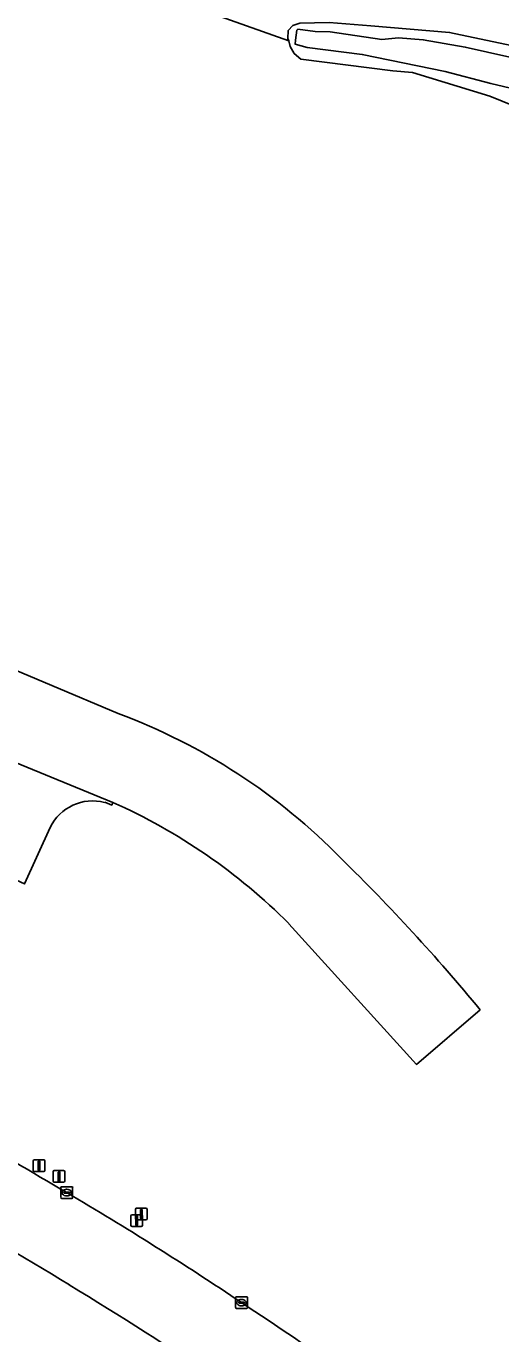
# Model space of a CAD drawing. Extents: x 156412 to 157779, y 382335 to 383768.
# Drawn here: x 157623.8 to 157664, y 382479.1 to 382589.8 of the extents above; entities that cross this region are included whole.
import ezdxf

# ---------------------------------------------------------------- set-up
doc = ezdxf.new("R2010")
doc.units = 0
for name, color, linetype in [('IMGEO_Berm_groen', 7, 'Continuous'), ('IMGEO_Groenvoorziening', 7, 'Continuous'), ('IMGEO_Kolk', 7, 'Continuous'), ('IMGEO_Lichtmast', 7, 'Continuous'), ('IMGEO_Oever', 7, 'Continuous'), ('IMGEO_Rijbaan_lokaal_gesloten', 7, 'Continuous'), ('IMGEO_Rijbaan_lokaal_open', 7, 'Continuous'), ('IMGEO_Rijbaan_regionaal_gesloten', 7, 'Continuous'), ('IMGEO_Verkeersbordpaal', 7, 'Continuous'), ('IMGEO_Waterloop', 7, 'Continuous')]:
    doc.layers.add(name, color=color, linetype=linetype)

msp = doc.modelspace()

# ---------------------------------------------------------------- linework, layer by layer
at = {"layer": 'IMGEO_Berm_groen'}
for centre, radius, start, end in [((157491.9, 382264.85), 257.06, 58.1654, 61.3235), ((157449.11, 382189.59), 343.58, 53.6702, 58.7241)]:
    msp.add_arc(centre, radius, start, end, dxfattribs=at)
at = {"layer": 'IMGEO_Groenvoorziening'}
for points in [[(157666.21, 382582.61), (157663.08, 382583.89), (157656.52, 382585.89), (157654.86, 382586.02), (157647.09, 382587.02), (157646.52, 382587.5), (157646.17, 382588.07), (157646.05, 382588.55), (157638.91, 382591.11), (157623.16, 382595.29), (157620.11, 382597.49), (157618.37, 382598.72), (157615.13, 382592.16), (157615.1, 382592.11), (157619.86, 382589.7), (157608.8, 382567.25), (157603.96, 382569.57), (157603.1, 382567.83), (157601.45, 382564.57), (157600, 382561.58), (157593.91, 382549.9), (157594.26, 382548.38)], [(157638.91, 382591.11), (157646.05, 382588.55), (157645.99, 382588.77), (157646.01, 382589.44), (157646.39, 382589.85)], [(157653, 382589.84), (157659.66, 382589.28), (157670.63, 382586.96)], [(157596.05, 382546.22), (157601.12, 382544.12), (157614.64, 382538.52), (157614.75, 382538.74), (157631.63, 382531.61)], [(157625.86, 382521.98), (157623.71, 382517.19), (157619.38, 382519.18), (157621.52, 382523.85)], [(157631.16, 382524.09), (157631.08, 382523.87), (157630.48, 382524.1)], [(157662.26, 382506.53), (157656.87, 382501.91), (157646.06, 382513.82)]]:
    msp.add_lwpolyline(points, dxfattribs=at)
for centre, radius, start, end in [((157613.56, 382483.22), 51.66, 44.3197, 69.5266), ((157629.47, 382520.19), 4.03, 75.5037, 153.6717), ((157611.13, 382479.08), 49.27, 44.8475, 66.0125), ((157536.15, 382402.51), 163.47, 39.517, 45.6016), ((157427.78, 382154.86), 390.93, 59.3162, 60.8382), ((157475.82, 382234.17), 298.21, 56.1195, 59.4777), ((157470.28, 382220.08), 313.01, 52.7775, 56.7151)]:
    msp.add_arc(centre, radius, start, end, dxfattribs=at)
at = {"layer": 'IMGEO_Kolk'}
for p, q in [((157626.77, 382490.63), (157626.77, 382491.48)), ((157626.85, 382491.56), (157627.7, 382491.56)), ((157627.03, 382491.05), (157627.03, 382491.06)), ((157627.07, 382491.1), (157627.47, 382491.1)), ((157627.26, 382491.34), (157627.29, 382491.34)), ((157627.52, 382491.06), (157627.52, 382491.05)), ((157627.77, 382491.48), (157627.77, 382490.63)), ((157627.7, 382490.56), (157626.85, 382490.56)), ((157627.47, 382491.01), (157627.07, 382491.01)), ((157627.28, 382490.78), (157627.26, 382490.78)), ((157641.63, 382482.24), (157642.49, 382482.24)), ((157641.56, 382481.32), (157641.56, 382482.17)), ((157642.49, 382481.24), (157641.63, 382481.24)), ((157641.82, 382481.74), (157641.82, 382481.75)), ((157641.86, 382481.79), (157642.26, 382481.79)), ((157642.26, 382481.7), (157641.86, 382481.7)), ((157642.05, 382482.02), (157642.07, 382482.02)), ((157642.07, 382481.46), (157642.05, 382481.46)), ((157642.3, 382481.75), (157642.3, 382481.74)), ((157642.56, 382482.17), (157642.56, 382481.32))]:
    msp.add_line(p, q, dxfattribs=at)
for points in [[(157626.77, 382490.63), (157626.77, 382491.48)], [(157626.85, 382491.56), (157627.7, 382491.56)], [(157627.77, 382491.48), (157627.77, 382490.63)], [(157627.7, 382490.56), (157626.85, 382490.56)], [(157641.63, 382482.24), (157642.49, 382482.24)], [(157641.56, 382481.32), (157641.56, 382482.17)], [(157642.49, 382481.24), (157641.63, 382481.24)], [(157642.56, 382482.17), (157642.56, 382481.32)]]:
    msp.add_lwpolyline(points, dxfattribs=at)
for centre, radius, start, end in [((157626.85, 382491.48), 0.0765, 91.552, 178.448), ((157626.85, 382491.48), 0.0765, 91.552, 178.448), ((157627.07, 382491.06), 0.0403, 85.8775, 175.7526), ((157627.48, 382491.06), 0.0386, 1.7309, 96.639), ((157627.7, 382491.48), 0.0765, 1.552, 88.448), ((157627.7, 382491.48), 0.0765, 1.552, 88.448), ((157626.85, 382490.63), 0.0765, 181.552, 268.448), ((157626.85, 382490.63), 0.0765, 181.552, 268.448), ((157627.07, 382491.05), 0.0366, 178.938, 274.7102), ((157627.47, 382491.06), 0.043, 264.8664, 352.4533), ((157627.7, 382490.63), 0.0765, 271.552, 358.448), ((157627.7, 382490.63), 0.0765, 271.552, 358.448), ((157641.64, 382482.17), 0.0765, 91.552, 178.448), ((157641.64, 382482.17), 0.0765, 91.552, 178.448), ((157642.48, 382482.17), 0.0765, 1.552, 88.448), ((157642.48, 382482.17), 0.0765, 1.552, 88.448), ((157641.64, 382481.32), 0.0765, 181.552, 268.448), ((157641.64, 382481.32), 0.0765, 181.552, 268.448), ((157641.86, 382481.75), 0.0403, 85.8775, 175.7526), ((157641.86, 382481.74), 0.0366, 178.938, 274.7102), ((157642.26, 382481.75), 0.0386, 1.7309, 96.639), ((157642.26, 382481.74), 0.043, 264.8664, 352.4533), ((157642.48, 382481.32), 0.0765, 271.552, 358.448), ((157642.48, 382481.32), 0.0765, 271.552, 358.448)]:
    msp.add_arc(centre, radius, start, end, dxfattribs=at)
for centre, major_axis, ratio, start_param, end_param in [((157627.26, 382491.06), (-0.387, 0.002), 0.722429, 4.712389, 7.853982), ((157627.28, 382491.06), (-0.39, 0.002), 0.717154, 1.570796, 4.712389), ((157642.05, 382481.74), (-0.387, 0.002), 0.722429, 4.712389, 7.853982), ((157642.07, 382481.74), (-0.39, 0.002), 0.717154, 1.570796, 4.712389)]:
    msp.add_ellipse(centre, major_axis=major_axis, ratio=ratio, start_param=start_param, end_param=end_param, dxfattribs=at)
at = {"layer": 'IMGEO_Lichtmast'}
for p, q in [((157624.43, 382492.94), (157624.43, 382493.74)), ((157624.43, 382493.74), (157624.43, 382492.94)), ((157624.53, 382493.84), (157625.32, 382493.84)), ((157625.32, 382493.84), (157624.53, 382493.84)), ((157625.42, 382493.74), (157625.42, 382492.94)), ((157625.42, 382492.94), (157625.42, 382493.74)), ((157625.32, 382492.84), (157624.53, 382492.84)), ((157624.53, 382492.84), (157625.32, 382492.84))]:
    msp.add_line(p, q, dxfattribs=at)
msp.add_lwpolyline([(157624.85, 382493.71), (157625, 382493.71), (157625, 382492.96), (157624.85, 382492.96), (157624.85, 382493.71)], dxfattribs=at)
for centre, start, end in [((157624.53, 382493.74), 90, 180), ((157624.53, 382493.74), 90, 180), ((157625.32, 382493.74), 0, 90), ((157625.32, 382493.74), 360, 90), ((157624.53, 382492.94), 180, 270), ((157624.53, 382492.94), 180, 270), ((157625.32, 382492.94), 270, 0), ((157625.32, 382492.94), 270, 0)]:
    msp.add_arc(centre, 0.1, start, end, dxfattribs=at)
at = {"layer": 'IMGEO_Oever'}
for points in [[(157670.63, 382586.96), (157659.66, 382589.28), (157653, 382589.84), (157649.47, 382590.12), (157647, 382590.06), (157646.39, 382589.85), (157646.01, 382589.44), (157645.99, 382588.77), (157646.05, 382588.55), (157646.17, 382588.07), (157646.52, 382587.5), (157647.09, 382587.02), (157654.86, 382586.02), (157656.52, 382585.89), (157663.08, 382583.89), (157666.21, 382582.61)], [(157666.36, 382584.19), (157663.16, 382584.95), (157659.28, 382585.97), (157652.27, 382587.41), (157647.61, 382588), (157646.61, 382588.27), (157646.64, 382588.62), (157646.74, 382589.48), (157646.83, 382589.56), (157648.3, 382589.36), (157649.57, 382589.32), (157653.94, 382588.68), (157655.33, 382588.83), (157657.44, 382588.65), (157660.99, 382588.04), (157668.55, 382586.33)]]:
    msp.add_lwpolyline(points, dxfattribs=at)
at = {"layer": 'IMGEO_Rijbaan_lokaal_gesloten'}
for points in [[(157631.63, 382531.61), (157614.75, 382538.74), (157614.64, 382538.52), (157612.11, 382532.13), (157620.23, 382528.58), (157631.16, 382524.09)], [(157646.06, 382513.82), (157656.87, 382501.91), (157662.26, 382506.53)]]:
    msp.add_lwpolyline(points, dxfattribs=at)
for centre, radius, start, end in [((157613.56, 382483.22), 51.66, 44.3197, 69.5266), ((157611.13, 382479.08), 49.27, 44.8475, 66.0125), ((157536.15, 382402.51), 163.47, 39.517, 45.6016)]:
    msp.add_arc(centre, radius, start, end, dxfattribs=at)
at = {"layer": 'IMGEO_Rijbaan_lokaal_open'}
for points in [[(157630.48, 382524.1), (157631.08, 382523.87), (157631.16, 382524.09), (157620.23, 382528.58), (157620.19, 382528.43)], [(157621.52, 382523.85), (157619.38, 382519.18), (157623.71, 382517.19), (157625.86, 382521.98)]]:
    msp.add_lwpolyline(points, dxfattribs=at)
msp.add_arc((157629.47, 382520.19), 4.03, 75.5037, 153.6717, dxfattribs=at)
at = {"layer": 'IMGEO_Rijbaan_regionaal_gesloten'}
for centre, radius, start, end in [((157427.78, 382154.86), 390.93, 59.3162, 60.8382), ((157475.82, 382234.17), 298.21, 56.1195, 59.4777), ((157491.9, 382264.85), 257.06, 58.1654, 61.3235), ((157449.11, 382189.59), 343.58, 53.6702, 58.7241), ((157470.28, 382220.08), 313.01, 52.7775, 56.7151)]:
    msp.add_arc(centre, radius, start, end, dxfattribs=at)
at = {"layer": 'IMGEO_Verkeersbordpaal'}
for p, q in [((157626.12, 382492.03), (157626.12, 382492.83)), ((157626.12, 382492.83), (157626.12, 382492.03)), ((157626.22, 382492.93), (157627.01, 382492.93)), ((157627.01, 382492.93), (157626.22, 382492.93)), ((157627.11, 382492.83), (157627.11, 382492.03)), ((157627.11, 382492.03), (157627.11, 382492.83)), ((157627.01, 382491.93), (157626.22, 382491.93)), ((157626.22, 382491.93), (157627.01, 382491.93)), ((157632.7, 382488.29), (157632.7, 382489.08)), ((157632.7, 382489.08), (157632.7, 382488.29)), ((157632.8, 382489.18), (157633.58, 382489.18)), ((157633.58, 382489.18), (157632.8, 382489.18)), ((157633.08, 382488.85), (157633.08, 382489.64)), ((157633.08, 382489.64), (157633.08, 382488.85)), ((157633.18, 382489.74), (157633.97, 382489.74)), ((157633.97, 382489.74), (157633.18, 382489.74)), ((157633.68, 382489.08), (157633.68, 382488.29)), ((157633.68, 382488.29), (157633.68, 382489.08)), ((157634.07, 382489.64), (157634.07, 382488.85)), ((157634.07, 382488.85), (157634.07, 382489.64)), ((157633.58, 382488.19), (157632.8, 382488.19)), ((157632.8, 382488.19), (157633.58, 382488.19)), ((157633.97, 382488.75), (157633.18, 382488.75)), ((157633.18, 382488.75), (157633.97, 382488.75))]:
    msp.add_line(p, q, dxfattribs=at)
for points in [[(157626.54, 382492.8), (157626.69, 382492.8), (157626.69, 382492.05), (157626.54, 382492.05), (157626.54, 382492.8)], [(157633.11, 382489.06), (157633.27, 382489.06), (157633.27, 382488.31), (157633.11, 382488.31), (157633.11, 382489.06)], [(157633.5, 382489.62), (157633.65, 382489.62), (157633.65, 382488.87), (157633.5, 382488.87), (157633.5, 382489.62)]]:
    msp.add_lwpolyline(points, dxfattribs=at)
for centre, start, end in [((157626.22, 382492.83), 90, 180), ((157626.22, 382492.83), 90, 180), ((157627.01, 382492.83), 0, 90), ((157627.01, 382492.83), 360, 90), ((157626.22, 382492.03), 180, 270), ((157626.22, 382492.03), 180, 270), ((157627.01, 382492.03), 270, 0), ((157627.01, 382492.03), 270, 0), ((157632.8, 382489.08), 90, 180), ((157632.8, 382489.08), 90, 180), ((157633.18, 382489.64), 90, 180), ((157633.18, 382489.64), 90, 180), ((157633.18, 382488.85), 180, 270), ((157633.18, 382488.85), 180, 270), ((157633.58, 382489.08), 0, 90), ((157633.58, 382489.08), 360, 90), ((157633.97, 382489.64), 0, 90), ((157633.97, 382489.64), 360, 90), ((157633.97, 382488.85), 270, 0), ((157633.97, 382488.85), 270, 0), ((157632.8, 382488.29), 180, 270), ((157632.8, 382488.29), 180, 270), ((157633.58, 382488.29), 270, 0), ((157633.58, 382488.29), 270, 0)]:
    msp.add_arc(centre, 0.1, start, end, dxfattribs=at)
at = {"layer": 'IMGEO_Waterloop'}
msp.add_lwpolyline([(157668.55, 382586.33), (157660.99, 382588.04), (157657.44, 382588.65), (157655.33, 382588.83), (157653.94, 382588.68), (157649.57, 382589.32), (157648.3, 382589.36), (157646.83, 382589.56), (157646.74, 382589.48), (157646.64, 382588.62), (157646.61, 382588.27), (157647.61, 382588), (157652.27, 382587.41), (157659.28, 382585.97), (157663.16, 382584.95), (157666.36, 382584.19)], dxfattribs=at)

doc.saveas('drawing.dxf')
